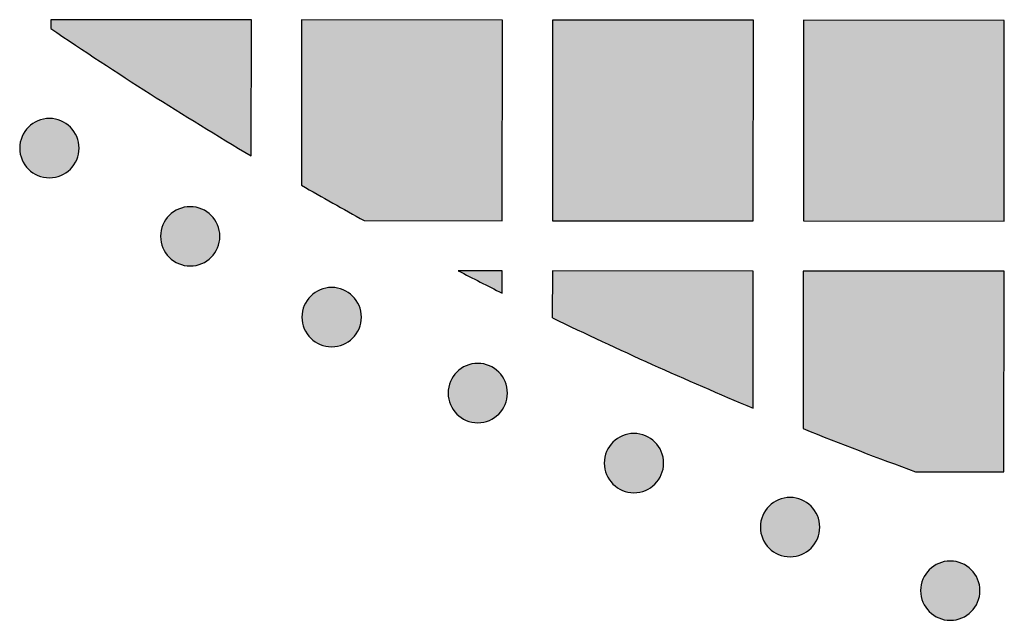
# Model space of a CAD drawing. Header units: millimetres. Extents: x -3873 to -97, y 912 to 4165.
# Tile 591 of 656: x -478 to -419, y 3686 to 3722. Entities that reach past the tile are written whole.
import ezdxf

# ---------------------------------------------------------------- set-up
doc = ezdxf.new("R2010")
doc.units = ezdxf.units.MM
doc.layers.add('pattern', color=7, linetype='Continuous', true_color=0x000000)

msp = doc.modelspace()

# ---------------------------------------------------------------- hatches: boundary and pattern name
at = {"layer": 'pattern'}
for points in [[(-464.417, 3713.66), (-464.41, 3721.802), (-476.409, 3721.812), (-476.41, 3721.287), (-470.47, 3717.384)], [(-457.672, 3709.796), (-449.42, 3709.789), (-449.41, 3721.789), (-461.41, 3721.799), (-461.418, 3711.906)], [(-434.42, 3709.776), (-434.41, 3721.776), (-446.41, 3721.786), (-446.42, 3709.786)], [(-431.42, 3709.773), (-419.42, 3709.763), (-419.41, 3721.762), (-431.41, 3721.773)], [(-475.234, 3712.872), (-475.262, 3712.844), (-475.291, 3712.817), (-475.321, 3712.79), (-475.352, 3712.764), (-475.383, 3712.738), (-475.416, 3712.713), (-475.449, 3712.688), (-475.483, 3712.664), (-475.518, 3712.641), (-475.554, 3712.618), (-475.59, 3712.596), (-475.628, 3712.575), (-475.666, 3712.555), (-475.705, 3712.535), (-475.744, 3712.516), (-475.784, 3712.498), (-475.825, 3712.481), (-475.866, 3712.465), (-475.908, 3712.45), (-475.951, 3712.436), (-475.994, 3712.423), (-476.037, 3712.411), (-476.081, 3712.4), (-476.125, 3712.39), (-476.17, 3712.382), (-476.215, 3712.374), (-476.26, 3712.368), (-476.306, 3712.362), (-476.351, 3712.358), (-476.397, 3712.355), (-476.443, 3712.353), (-476.489, 3712.353), (-476.535, 3712.354), (-476.581, 3712.355), (-476.627, 3712.358), (-476.672, 3712.363), (-476.718, 3712.368), (-476.763, 3712.374), (-476.808, 3712.382), (-476.852, 3712.391), (-476.897, 3712.401), (-476.941, 3712.412), (-476.984, 3712.424), (-477.027, 3712.437), (-477.07, 3712.451), (-477.111, 3712.466), (-477.153, 3712.482), (-477.193, 3712.499), (-477.234, 3712.517), (-477.273, 3712.536), (-477.312, 3712.556), (-477.35, 3712.577), (-477.387, 3712.598), (-477.423, 3712.62), (-477.459, 3712.643), (-477.494, 3712.666), (-477.528, 3712.69), (-477.561, 3712.715), (-477.594, 3712.74), (-477.625, 3712.766), (-477.656, 3712.792), (-477.686, 3712.819), (-477.715, 3712.846), (-477.743, 3712.874), (-477.771, 3712.902), (-477.798, 3712.931), (-477.824, 3712.961), (-477.851, 3712.992), (-477.876, 3713.023), (-477.902, 3713.056), (-477.926, 3713.089), (-477.95, 3713.123), (-477.974, 3713.158), (-477.996, 3713.194), (-478.018, 3713.23), (-478.04, 3713.268), (-478.06, 3713.306), (-478.08, 3713.344), (-478.098, 3713.384), (-478.116, 3713.424), (-478.133, 3713.465), (-478.149, 3713.506), (-478.164, 3713.548), (-478.179, 3713.59), (-478.192, 3713.633), (-478.204, 3713.677), (-478.215, 3713.721), (-478.224, 3713.765), (-478.233, 3713.81), (-478.241, 3713.855), (-478.247, 3713.9), (-478.252, 3713.946), (-478.256, 3713.991), (-478.259, 3714.037), (-478.261, 3714.083), (-478.262, 3714.129), (-478.261, 3714.175), (-478.259, 3714.221), (-478.256, 3714.266), (-478.252, 3714.312), (-478.247, 3714.357), (-478.24, 3714.403), (-478.232, 3714.448), (-478.224, 3714.492), (-478.214, 3714.537), (-478.203, 3714.58), (-478.191, 3714.624), (-478.178, 3714.667), (-478.163, 3714.709), (-478.148, 3714.751), (-478.132, 3714.793), (-478.115, 3714.833), (-478.097, 3714.873), (-478.078, 3714.913), (-478.059, 3714.952), (-478.038, 3714.99), (-478.017, 3715.027), (-477.995, 3715.063), (-477.972, 3715.099), (-477.948, 3715.134), (-477.924, 3715.168), (-477.9, 3715.201), (-477.874, 3715.234), (-477.849, 3715.265), (-477.822, 3715.296), (-477.796, 3715.326), (-477.768, 3715.355), (-477.741, 3715.383), (-477.713, 3715.41), (-477.684, 3715.438), (-477.654, 3715.464), (-477.623, 3715.49), (-477.591, 3715.516), (-477.559, 3715.541), (-477.526, 3715.566), (-477.491, 3715.59), (-477.457, 3715.613), (-477.421, 3715.636), (-477.384, 3715.658), (-477.347, 3715.679), (-477.309, 3715.7), (-477.27, 3715.719), (-477.231, 3715.738), (-477.191, 3715.756), (-477.15, 3715.773), (-477.109, 3715.789), (-477.067, 3715.804), (-477.024, 3715.818), (-476.981, 3715.831), (-476.938, 3715.843), (-476.894, 3715.854), (-476.849, 3715.864), (-476.805, 3715.873), (-476.76, 3715.88), (-476.715, 3715.887), (-476.669, 3715.892), (-476.623, 3715.896), (-476.578, 3715.899), (-476.532, 3715.901), (-476.486, 3715.902), (-476.44, 3715.901), (-476.394, 3715.899), (-476.348, 3715.896), (-476.303, 3715.892), (-476.257, 3715.887), (-476.212, 3715.88), (-476.167, 3715.872), (-476.122, 3715.864), (-476.078, 3715.854), (-476.034, 3715.843), (-475.991, 3715.831), (-475.948, 3715.817), (-475.905, 3715.803), (-475.863, 3715.788), (-475.822, 3715.772), (-475.781, 3715.755), (-475.741, 3715.737), (-475.702, 3715.718), (-475.663, 3715.698), (-475.625, 3715.678), (-475.588, 3715.657), (-475.551, 3715.635), (-475.516, 3715.612), (-475.481, 3715.588), (-475.447, 3715.564), (-475.413, 3715.54), (-475.381, 3715.514), (-475.349, 3715.489), (-475.319, 3715.462), (-475.289, 3715.435), (-475.26, 3715.408), (-475.232, 3715.381), (-475.204, 3715.353), (-475.177, 3715.324), (-475.15, 3715.294), (-475.124, 3715.263), (-475.098, 3715.231), (-475.073, 3715.199), (-475.049, 3715.165), (-475.025, 3715.131), (-475.001, 3715.096), (-474.978, 3715.061), (-474.956, 3715.024), (-474.935, 3714.987), (-474.915, 3714.949), (-474.895, 3714.91), (-474.876, 3714.871), (-474.858, 3714.831), (-474.841, 3714.79), (-474.825, 3714.748), (-474.81, 3714.706), (-474.796, 3714.664), (-474.783, 3714.621), (-474.771, 3714.577), (-474.76, 3714.534), (-474.75, 3714.489), (-474.742, 3714.445), (-474.734, 3714.4), (-474.728, 3714.354), (-474.722, 3714.309), (-474.718, 3714.263), (-474.715, 3714.217), (-474.714, 3714.172), (-474.713, 3714.126), (-474.714, 3714.08), (-474.716, 3714.034), (-474.719, 3713.988), (-474.723, 3713.942), (-474.728, 3713.897), (-474.735, 3713.852), (-474.742, 3713.807), (-474.751, 3713.762), (-474.761, 3713.718), (-474.772, 3713.674), (-474.784, 3713.631), (-474.797, 3713.588), (-474.811, 3713.545), (-474.826, 3713.503), (-474.843, 3713.462), (-474.86, 3713.421), (-474.878, 3713.381), (-474.896, 3713.342), (-474.916, 3713.303), (-474.937, 3713.265), (-474.958, 3713.228), (-474.98, 3713.191), (-475.003, 3713.155), (-475.026, 3713.121), (-475.05, 3713.086), (-475.075, 3713.053), (-475.1, 3713.021), (-475.126, 3712.989), (-475.152, 3712.959), (-475.179, 3712.929), (-475.206, 3712.9)], [(-466.816, 3707.597), (-466.845, 3707.57), (-466.874, 3707.543), (-466.904, 3707.516), (-466.934, 3707.49), (-466.966, 3707.464), (-466.998, 3707.439), (-467.032, 3707.414), (-467.066, 3707.39), (-467.101, 3707.367), (-467.137, 3707.344), (-467.173, 3707.322), (-467.21, 3707.301), (-467.248, 3707.28), (-467.287, 3707.261), (-467.327, 3707.242), (-467.367, 3707.224), (-467.407, 3707.207), (-467.449, 3707.191), (-467.491, 3707.176), (-467.533, 3707.162), (-467.576, 3707.149), (-467.62, 3707.137), (-467.664, 3707.126), (-467.708, 3707.116), (-467.753, 3707.107), (-467.798, 3707.1), (-467.843, 3707.093), (-467.888, 3707.088), (-467.934, 3707.084), (-467.98, 3707.081), (-468.026, 3707.079), (-468.071, 3707.079), (-468.117, 3707.079), (-468.163, 3707.081), (-468.209, 3707.084), (-468.255, 3707.088), (-468.3, 3707.094), (-468.345, 3707.1), (-468.39, 3707.108), (-468.435, 3707.117), (-468.479, 3707.127), (-468.523, 3707.138), (-468.567, 3707.15), (-468.61, 3707.163), (-468.652, 3707.177), (-468.694, 3707.192), (-468.735, 3707.208), (-468.776, 3707.225), (-468.816, 3707.243), (-468.856, 3707.262), (-468.894, 3707.282), (-468.932, 3707.302), (-468.97, 3707.324), (-469.006, 3707.346), (-469.042, 3707.369), (-469.077, 3707.392), (-469.111, 3707.416), (-469.144, 3707.441), (-469.176, 3707.466), (-469.208, 3707.492), (-469.239, 3707.518), (-469.269, 3707.545), (-469.298, 3707.572), (-469.326, 3707.6), (-469.353, 3707.628), (-469.38, 3707.657), (-469.407, 3707.687), (-469.433, 3707.717), (-469.459, 3707.749), (-469.484, 3707.782), (-469.509, 3707.815), (-469.533, 3707.849), (-469.556, 3707.884), (-469.579, 3707.92), (-469.601, 3707.956), (-469.622, 3707.993), (-469.643, 3708.032), (-469.662, 3708.07), (-469.681, 3708.11), (-469.699, 3708.15), (-469.716, 3708.191), (-469.732, 3708.232), (-469.747, 3708.274), (-469.761, 3708.316), (-469.774, 3708.359), (-469.786, 3708.403), (-469.797, 3708.447), (-469.807, 3708.491), (-469.816, 3708.536), (-469.823, 3708.581), (-469.83, 3708.626), (-469.835, 3708.671), (-469.839, 3708.717), (-469.842, 3708.763), (-469.844, 3708.809), (-469.844, 3708.855), (-469.844, 3708.901), (-469.842, 3708.946), (-469.839, 3708.992), (-469.835, 3709.038), (-469.829, 3709.083), (-469.823, 3709.129), (-469.815, 3709.174), (-469.806, 3709.218), (-469.796, 3709.262), (-469.785, 3709.306), (-469.773, 3709.35), (-469.76, 3709.393), (-469.746, 3709.435), (-469.731, 3709.477), (-469.715, 3709.519), (-469.698, 3709.559), (-469.68, 3709.599), (-469.661, 3709.639), (-469.641, 3709.677), (-469.621, 3709.715), (-469.599, 3709.753), (-469.577, 3709.789), (-469.554, 3709.825), (-469.531, 3709.86), (-469.507, 3709.894), (-469.482, 3709.927), (-469.457, 3709.96), (-469.431, 3709.991), (-469.405, 3710.022), (-469.378, 3710.052), (-469.351, 3710.081), (-469.323, 3710.109), (-469.295, 3710.136), (-469.266, 3710.163), (-469.236, 3710.19), (-469.206, 3710.216), (-469.174, 3710.242), (-469.141, 3710.267), (-469.108, 3710.292), (-469.074, 3710.316), (-469.039, 3710.339), (-469.003, 3710.362), (-468.967, 3710.384), (-468.93, 3710.405), (-468.892, 3710.426), (-468.853, 3710.445), (-468.813, 3710.464), (-468.773, 3710.482), (-468.732, 3710.499), (-468.691, 3710.515), (-468.649, 3710.53), (-468.607, 3710.544), (-468.564, 3710.557), (-468.52, 3710.569), (-468.476, 3710.58), (-468.432, 3710.59), (-468.387, 3710.599), (-468.342, 3710.606), (-468.297, 3710.613), (-468.252, 3710.618), (-468.206, 3710.622), (-468.16, 3710.625), (-468.114, 3710.627), (-468.068, 3710.627), (-468.022, 3710.627), (-467.977, 3710.625), (-467.931, 3710.622), (-467.885, 3710.618), (-467.84, 3710.612), (-467.794, 3710.606), (-467.749, 3710.598), (-467.705, 3710.589), (-467.661, 3710.58), (-467.617, 3710.569), (-467.573, 3710.556), (-467.53, 3710.543), (-467.488, 3710.529), (-467.446, 3710.514), (-467.405, 3710.498), (-467.364, 3710.481), (-467.324, 3710.463), (-467.284, 3710.444), (-467.246, 3710.424), (-467.208, 3710.404), (-467.17, 3710.382), (-467.134, 3710.36), (-467.098, 3710.338), (-467.063, 3710.314), (-467.029, 3710.29), (-466.996, 3710.265), (-466.964, 3710.24), (-466.932, 3710.214), (-466.901, 3710.188), (-466.871, 3710.161), (-466.842, 3710.134), (-466.814, 3710.107), (-466.787, 3710.078), (-466.76, 3710.049), (-466.733, 3710.019), (-466.707, 3709.989), (-466.681, 3709.957), (-466.656, 3709.925), (-466.631, 3709.891), (-466.607, 3709.857), (-466.584, 3709.822), (-466.561, 3709.787), (-466.539, 3709.75), (-466.518, 3709.713), (-466.497, 3709.675), (-466.478, 3709.636), (-466.459, 3709.597), (-466.441, 3709.556), (-466.424, 3709.516), (-466.408, 3709.474), (-466.393, 3709.432), (-466.379, 3709.39), (-466.366, 3709.347), (-466.354, 3709.303), (-466.343, 3709.259), (-466.333, 3709.215), (-466.324, 3709.17), (-466.317, 3709.126), (-466.31, 3709.08), (-466.305, 3709.035), (-466.301, 3708.989), (-466.298, 3708.943), (-466.296, 3708.897), (-466.296, 3708.852), (-466.296, 3708.806), (-466.298, 3708.76), (-466.301, 3708.714), (-466.305, 3708.668), (-466.311, 3708.623), (-466.317, 3708.578), (-466.325, 3708.533), (-466.334, 3708.488), (-466.344, 3708.444), (-466.355, 3708.4), (-466.367, 3708.356), (-466.38, 3708.313), (-466.394, 3708.271), (-466.409, 3708.229), (-466.425, 3708.188), (-466.442, 3708.147), (-466.46, 3708.107), (-466.479, 3708.067), (-466.499, 3708.029), (-466.519, 3707.991), (-466.541, 3707.954), (-466.563, 3707.917), (-466.585, 3707.881), (-466.609, 3707.846), (-466.633, 3707.812), (-466.658, 3707.779), (-466.683, 3707.747), (-466.709, 3707.715), (-466.735, 3707.684), (-466.762, 3707.655), (-466.789, 3707.626)], [(-449.424, 3705.456), (-449.423, 3706.789), (-452.045, 3706.791)], [(-434.43, 3698.577), (-434.423, 3706.776), (-446.423, 3706.786), (-446.425, 3703.979), (-440.465, 3701.195)], [(-424.709, 3694.767), (-419.433, 3694.763), (-419.423, 3706.763), (-431.423, 3706.773), (-431.431, 3697.349)], [(-458.362, 3702.763), (-458.39, 3702.735), (-458.419, 3702.708), (-458.449, 3702.682), (-458.479, 3702.655), (-458.511, 3702.63), (-458.544, 3702.604), (-458.577, 3702.58), (-458.611, 3702.556), (-458.646, 3702.532), (-458.682, 3702.51), (-458.718, 3702.488), (-458.755, 3702.466), (-458.794, 3702.446), (-458.832, 3702.426), (-458.872, 3702.408), (-458.912, 3702.39), (-458.953, 3702.373), (-458.994, 3702.357), (-459.036, 3702.342), (-459.078, 3702.327), (-459.121, 3702.314), (-459.165, 3702.302), (-459.209, 3702.291), (-459.253, 3702.282), (-459.298, 3702.273), (-459.343, 3702.265), (-459.388, 3702.259), (-459.433, 3702.254), (-459.479, 3702.25), (-459.525, 3702.247), (-459.571, 3702.245), (-459.617, 3702.244), (-459.663, 3702.245), (-459.708, 3702.247), (-459.754, 3702.25), (-459.8, 3702.254), (-459.845, 3702.259), (-459.891, 3702.266), (-459.936, 3702.273), (-459.98, 3702.282), (-460.024, 3702.292), (-460.068, 3702.303), (-460.112, 3702.315), (-460.155, 3702.328), (-460.197, 3702.343), (-460.239, 3702.358), (-460.281, 3702.374), (-460.321, 3702.391), (-460.361, 3702.409), (-460.401, 3702.428), (-460.439, 3702.447), (-460.477, 3702.468), (-460.515, 3702.489), (-460.551, 3702.511), (-460.587, 3702.534), (-460.622, 3702.558), (-460.656, 3702.582), (-460.689, 3702.606), (-460.722, 3702.632), (-460.753, 3702.657), (-460.784, 3702.684), (-460.814, 3702.71), (-460.843, 3702.738), (-460.871, 3702.765), (-460.898, 3702.793), (-460.925, 3702.822), (-460.952, 3702.852), (-460.978, 3702.883), (-461.004, 3702.915), (-461.029, 3702.947), (-461.054, 3702.98), (-461.078, 3703.014), (-461.101, 3703.049), (-461.124, 3703.085), (-461.146, 3703.122), (-461.167, 3703.159), (-461.188, 3703.197), (-461.207, 3703.236), (-461.226, 3703.275), (-461.244, 3703.315), (-461.261, 3703.356), (-461.277, 3703.397), (-461.292, 3703.439), (-461.306, 3703.482), (-461.319, 3703.525), (-461.331, 3703.568), (-461.342, 3703.612), (-461.352, 3703.657), (-461.361, 3703.701), (-461.368, 3703.746), (-461.375, 3703.791), (-461.38, 3703.837), (-461.384, 3703.883), (-461.387, 3703.928), (-461.389, 3703.974), (-461.389, 3704.02), (-461.389, 3704.066), (-461.387, 3704.112), (-461.384, 3704.158), (-461.38, 3704.203), (-461.374, 3704.249), (-461.368, 3704.294), (-461.36, 3704.339), (-461.351, 3704.384), (-461.342, 3704.428), (-461.331, 3704.472), (-461.318, 3704.515), (-461.305, 3704.558), (-461.291, 3704.601), (-461.276, 3704.643), (-461.26, 3704.684), (-461.243, 3704.725), (-461.225, 3704.765), (-461.206, 3704.804), (-461.186, 3704.843), (-461.166, 3704.881), (-461.144, 3704.918), (-461.122, 3704.955), (-461.1, 3704.99), (-461.076, 3705.025), (-461.052, 3705.059), (-461.027, 3705.093), (-461.002, 3705.125), (-460.976, 3705.157), (-460.95, 3705.187), (-460.923, 3705.217), (-460.896, 3705.246), (-460.869, 3705.274), (-460.84, 3705.302), (-460.811, 3705.329), (-460.781, 3705.356), (-460.751, 3705.382), (-460.719, 3705.408), (-460.687, 3705.433), (-460.653, 3705.457), (-460.619, 3705.481), (-460.584, 3705.505), (-460.549, 3705.528), (-460.512, 3705.55), (-460.475, 3705.571), (-460.437, 3705.591), (-460.398, 3705.611), (-460.359, 3705.63), (-460.318, 3705.648), (-460.278, 3705.665), (-460.236, 3705.681), (-460.194, 3705.696), (-460.152, 3705.71), (-460.109, 3705.723), (-460.065, 3705.735), (-460.021, 3705.746), (-459.977, 3705.756), (-459.932, 3705.764), (-459.888, 3705.772), (-459.842, 3705.778), (-459.797, 3705.784), (-459.751, 3705.788), (-459.705, 3705.791), (-459.659, 3705.792), (-459.614, 3705.793), (-459.568, 3705.792), (-459.522, 3705.79), (-459.476, 3705.787), (-459.43, 3705.783), (-459.385, 3705.778), (-459.34, 3705.771), (-459.295, 3705.764), (-459.25, 3705.755), (-459.206, 3705.745), (-459.162, 3705.734), (-459.118, 3705.722), (-459.075, 3705.709), (-459.033, 3705.695), (-458.991, 3705.68), (-458.95, 3705.663), (-458.909, 3705.646), (-458.869, 3705.628), (-458.829, 3705.609), (-458.791, 3705.59), (-458.753, 3705.569), (-458.716, 3705.548), (-458.679, 3705.526), (-458.643, 3705.503), (-458.608, 3705.48), (-458.574, 3705.456), (-458.541, 3705.431), (-458.509, 3705.406), (-458.477, 3705.38), (-458.446, 3705.354), (-458.417, 3705.327), (-458.388, 3705.3), (-458.359, 3705.272), (-458.332, 3705.244), (-458.305, 3705.215), (-458.278, 3705.185), (-458.252, 3705.154), (-458.226, 3705.123), (-458.201, 3705.09), (-458.176, 3705.057), (-458.152, 3705.023), (-458.129, 3704.988), (-458.106, 3704.952), (-458.084, 3704.915), (-458.063, 3704.878), (-458.042, 3704.84), (-458.023, 3704.801), (-458.004, 3704.762), (-457.986, 3704.722), (-457.969, 3704.681), (-457.953, 3704.64), (-457.938, 3704.598), (-457.924, 3704.555), (-457.911, 3704.512), (-457.899, 3704.469), (-457.888, 3704.425), (-457.878, 3704.381), (-457.869, 3704.336), (-457.862, 3704.291), (-457.855, 3704.246), (-457.85, 3704.2), (-457.846, 3704.155), (-457.843, 3704.109), (-457.841, 3704.063), (-457.841, 3704.017), (-457.841, 3703.971), (-457.843, 3703.925), (-457.846, 3703.879), (-457.85, 3703.834), (-457.856, 3703.788), (-457.862, 3703.743), (-457.87, 3703.698), (-457.879, 3703.654), (-457.889, 3703.609), (-457.9, 3703.565), (-457.912, 3703.522), (-457.925, 3703.479), (-457.939, 3703.436), (-457.954, 3703.395), (-457.97, 3703.353), (-457.987, 3703.312), (-458.005, 3703.272), (-458.024, 3703.233), (-458.044, 3703.194), (-458.064, 3703.156), (-458.086, 3703.119), (-458.108, 3703.083), (-458.131, 3703.047), (-458.154, 3703.012), (-458.178, 3702.978), (-458.203, 3702.945), (-458.228, 3702.912), (-458.254, 3702.881), (-458.28, 3702.85), (-458.307, 3702.82), (-458.334, 3702.791)], [(-449.628, 3698.224), (-449.656, 3698.196), (-449.685, 3698.169), (-449.715, 3698.142), (-449.746, 3698.116), (-449.777, 3698.09), (-449.81, 3698.065), (-449.843, 3698.04), (-449.877, 3698.016), (-449.912, 3697.993), (-449.948, 3697.97), (-449.984, 3697.948), (-450.022, 3697.927), (-450.06, 3697.907), (-450.098, 3697.887), (-450.138, 3697.868), (-450.178, 3697.85), (-450.219, 3697.833), (-450.26, 3697.817), (-450.302, 3697.802), (-450.344, 3697.788), (-450.387, 3697.775), (-450.431, 3697.763), (-450.475, 3697.752), (-450.519, 3697.742), (-450.564, 3697.734), (-450.609, 3697.726), (-450.654, 3697.72), (-450.699, 3697.714), (-450.745, 3697.71), (-450.791, 3697.707), (-450.837, 3697.705), (-450.883, 3697.705), (-450.929, 3697.706), (-450.974, 3697.707), (-451.02, 3697.71), (-451.066, 3697.715), (-451.111, 3697.72), (-451.157, 3697.726), (-451.202, 3697.734), (-451.246, 3697.743), (-451.29, 3697.753), (-451.334, 3697.764), (-451.378, 3697.776), (-451.421, 3697.789), (-451.463, 3697.803), (-451.505, 3697.818), (-451.547, 3697.834), (-451.587, 3697.851), (-451.627, 3697.869), (-451.667, 3697.888), (-451.705, 3697.908), (-451.743, 3697.929), (-451.781, 3697.95), (-451.817, 3697.972), (-451.853, 3697.995), (-451.888, 3698.018), (-451.922, 3698.042), (-451.955, 3698.067), (-451.988, 3698.092), (-452.019, 3698.118), (-452.05, 3698.144), (-452.08, 3698.171), (-452.109, 3698.198), (-452.137, 3698.226), (-452.164, 3698.254), (-452.191, 3698.283), (-452.218, 3698.313), (-452.244, 3698.344), (-452.27, 3698.375), (-452.295, 3698.408), (-452.32, 3698.441), (-452.344, 3698.475), (-452.367, 3698.51), (-452.39, 3698.546), (-452.412, 3698.582), (-452.433, 3698.62), (-452.454, 3698.658), (-452.473, 3698.696), (-452.492, 3698.736), (-452.51, 3698.776), (-452.527, 3698.817), (-452.543, 3698.858), (-452.558, 3698.9), (-452.572, 3698.942), (-452.585, 3698.985), (-452.597, 3699.029), (-452.608, 3699.073), (-452.618, 3699.117), (-452.627, 3699.162), (-452.634, 3699.207), (-452.641, 3699.252), (-452.646, 3699.298), (-452.65, 3699.343), (-452.653, 3699.389), (-452.655, 3699.435), (-452.655, 3699.481), (-452.655, 3699.527), (-452.653, 3699.573), (-452.65, 3699.618), (-452.646, 3699.664), (-452.64, 3699.709), (-452.634, 3699.755), (-452.626, 3699.8), (-452.617, 3699.844), (-452.608, 3699.889), (-452.597, 3699.932), (-452.584, 3699.976), (-452.571, 3700.019), (-452.557, 3700.061), (-452.542, 3700.103), (-452.526, 3700.145), (-452.509, 3700.185), (-452.491, 3700.225), (-452.472, 3700.265), (-452.452, 3700.304), (-452.432, 3700.342), (-452.41, 3700.379), (-452.388, 3700.415), (-452.366, 3700.451), (-452.342, 3700.486), (-452.318, 3700.52), (-452.293, 3700.553), (-452.268, 3700.586), (-452.242, 3700.617), (-452.216, 3700.648), (-452.189, 3700.678), (-452.162, 3700.707), (-452.135, 3700.735), (-452.106, 3700.762), (-452.077, 3700.79), (-452.048, 3700.816), (-452.017, 3700.842), (-451.985, 3700.868), (-451.953, 3700.893), (-451.919, 3700.918), (-451.885, 3700.942), (-451.85, 3700.965), (-451.815, 3700.988), (-451.778, 3701.01), (-451.741, 3701.031), (-451.703, 3701.052), (-451.664, 3701.071), (-451.625, 3701.09), (-451.584, 3701.108), (-451.544, 3701.125), (-451.502, 3701.141), (-451.46, 3701.156), (-451.418, 3701.17), (-451.375, 3701.183), (-451.331, 3701.195), (-451.287, 3701.206), (-451.243, 3701.216), (-451.199, 3701.225), (-451.154, 3701.232), (-451.108, 3701.239), (-451.063, 3701.244), (-451.017, 3701.248), (-450.971, 3701.251), (-450.926, 3701.253), (-450.88, 3701.254), (-450.834, 3701.253), (-450.788, 3701.251), (-450.742, 3701.248), (-450.696, 3701.244), (-450.651, 3701.239), (-450.606, 3701.232), (-450.561, 3701.224), (-450.516, 3701.216), (-450.472, 3701.206), (-450.428, 3701.195), (-450.384, 3701.183), (-450.341, 3701.169), (-450.299, 3701.155), (-450.257, 3701.14), (-450.216, 3701.124), (-450.175, 3701.107), (-450.135, 3701.089), (-450.096, 3701.07), (-450.057, 3701.05), (-450.019, 3701.03), (-449.982, 3701.009), (-449.945, 3700.987), (-449.909, 3700.964), (-449.874, 3700.94), (-449.84, 3700.916), (-449.807, 3700.892), (-449.775, 3700.866), (-449.743, 3700.841), (-449.712, 3700.814), (-449.683, 3700.787), (-449.654, 3700.76), (-449.625, 3700.733), (-449.598, 3700.705), (-449.571, 3700.676), (-449.544, 3700.646), (-449.518, 3700.615), (-449.492, 3700.583), (-449.467, 3700.551), (-449.442, 3700.517), (-449.418, 3700.483), (-449.395, 3700.448), (-449.372, 3700.413), (-449.35, 3700.376), (-449.329, 3700.339), (-449.309, 3700.301), (-449.289, 3700.262), (-449.27, 3700.223), (-449.252, 3700.183), (-449.235, 3700.142), (-449.219, 3700.1), (-449.204, 3700.058), (-449.19, 3700.016), (-449.177, 3699.973), (-449.165, 3699.929), (-449.154, 3699.886), (-449.144, 3699.841), (-449.135, 3699.797), (-449.128, 3699.752), (-449.121, 3699.706), (-449.116, 3699.661), (-449.112, 3699.615), (-449.109, 3699.569), (-449.107, 3699.524), (-449.107, 3699.478), (-449.107, 3699.432), (-449.109, 3699.386), (-449.112, 3699.34), (-449.116, 3699.294), (-449.122, 3699.249), (-449.128, 3699.204), (-449.136, 3699.159), (-449.145, 3699.114), (-449.155, 3699.07), (-449.166, 3699.026), (-449.178, 3698.983), (-449.191, 3698.94), (-449.205, 3698.897), (-449.22, 3698.855), (-449.236, 3698.814), (-449.253, 3698.773), (-449.271, 3698.733), (-449.29, 3698.694), (-449.31, 3698.655), (-449.33, 3698.617), (-449.352, 3698.58), (-449.374, 3698.543), (-449.397, 3698.507), (-449.42, 3698.473), (-449.444, 3698.438), (-449.469, 3698.405), (-449.494, 3698.373), (-449.52, 3698.341), (-449.546, 3698.311), (-449.573, 3698.281), (-449.6, 3698.252)], [(-440.292, 3694.032), (-440.32, 3694.004), (-440.349, 3693.977), (-440.379, 3693.951), (-440.41, 3693.924), (-440.442, 3693.899), (-440.474, 3693.873), (-440.507, 3693.849), (-440.541, 3693.825), (-440.576, 3693.801), (-440.612, 3693.779), (-440.649, 3693.757), (-440.686, 3693.736), (-440.724, 3693.715), (-440.763, 3693.695), (-440.802, 3693.677), (-440.842, 3693.659), (-440.883, 3693.642), (-440.924, 3693.626), (-440.966, 3693.611), (-441.009, 3693.596), (-441.052, 3693.583), (-441.095, 3693.571), (-441.139, 3693.561), (-441.184, 3693.551), (-441.228, 3693.542), (-441.273, 3693.534), (-441.318, 3693.528), (-441.364, 3693.523), (-441.41, 3693.519), (-441.455, 3693.516), (-441.501, 3693.514), (-441.547, 3693.513), (-441.593, 3693.514), (-441.639, 3693.516), (-441.685, 3693.519), (-441.73, 3693.523), (-441.776, 3693.528), (-441.821, 3693.535), (-441.866, 3693.543), (-441.911, 3693.551), (-441.955, 3693.561), (-441.999, 3693.572), (-442.042, 3693.584), (-442.085, 3693.597), (-442.128, 3693.612), (-442.17, 3693.627), (-442.211, 3693.643), (-442.252, 3693.66), (-442.292, 3693.678), (-442.331, 3693.697), (-442.37, 3693.716), (-442.408, 3693.737), (-442.445, 3693.758), (-442.482, 3693.78), (-442.517, 3693.803), (-442.552, 3693.827), (-442.586, 3693.851), (-442.62, 3693.875), (-442.652, 3693.901), (-442.684, 3693.926), (-442.714, 3693.953), (-442.744, 3693.979), (-442.773, 3694.007), (-442.801, 3694.034), (-442.829, 3694.062), (-442.856, 3694.091), (-442.883, 3694.121), (-442.909, 3694.152), (-442.935, 3694.184), (-442.96, 3694.216), (-442.984, 3694.249), (-443.008, 3694.284), (-443.032, 3694.318), (-443.054, 3694.354), (-443.076, 3694.391), (-443.098, 3694.428), (-443.118, 3694.466), (-443.138, 3694.505), (-443.157, 3694.544), (-443.175, 3694.584), (-443.192, 3694.625), (-443.208, 3694.666), (-443.223, 3694.708), (-443.237, 3694.751), (-443.25, 3694.794), (-443.262, 3694.837), (-443.273, 3694.881), (-443.283, 3694.926), (-443.291, 3694.97), (-443.299, 3695.015), (-443.305, 3695.06), (-443.311, 3695.106), (-443.315, 3695.152), (-443.318, 3695.197), (-443.319, 3695.243), (-443.32, 3695.289), (-443.319, 3695.335), (-443.317, 3695.381), (-443.314, 3695.427), (-443.31, 3695.472), (-443.305, 3695.518), (-443.298, 3695.563), (-443.291, 3695.608), (-443.282, 3695.653), (-443.272, 3695.697), (-443.261, 3695.741), (-443.249, 3695.784), (-443.236, 3695.827), (-443.222, 3695.87), (-443.206, 3695.912), (-443.19, 3695.953), (-443.173, 3695.994), (-443.155, 3696.034), (-443.136, 3696.073), (-443.117, 3696.112), (-443.096, 3696.15), (-443.075, 3696.187), (-443.053, 3696.224), (-443.03, 3696.259), (-443.007, 3696.294), (-442.983, 3696.328), (-442.958, 3696.362), (-442.933, 3696.394), (-442.907, 3696.426), (-442.881, 3696.456), (-442.854, 3696.486), (-442.827, 3696.515), (-442.799, 3696.543), (-442.771, 3696.571), (-442.742, 3696.598), (-442.712, 3696.625), (-442.681, 3696.651), (-442.65, 3696.677), (-442.617, 3696.702), (-442.584, 3696.726), (-442.55, 3696.751), (-442.515, 3696.774), (-442.479, 3696.797), (-442.442, 3696.819), (-442.405, 3696.84), (-442.367, 3696.86), (-442.328, 3696.88), (-442.289, 3696.899), (-442.249, 3696.917), (-442.208, 3696.934), (-442.167, 3696.95), (-442.125, 3696.965), (-442.082, 3696.979), (-442.039, 3696.992), (-441.996, 3697.004), (-441.952, 3697.015), (-441.908, 3697.025), (-441.863, 3697.033), (-441.818, 3697.041), (-441.773, 3697.047), (-441.727, 3697.053), (-441.682, 3697.057), (-441.636, 3697.06), (-441.59, 3697.061), (-441.544, 3697.062), (-441.498, 3697.061), (-441.452, 3697.06), (-441.406, 3697.056), (-441.361, 3697.052), (-441.315, 3697.047), (-441.27, 3697.04), (-441.225, 3697.033), (-441.18, 3697.024), (-441.136, 3697.014), (-441.092, 3697.003), (-441.049, 3696.991), (-441.006, 3696.978), (-440.963, 3696.964), (-440.921, 3696.949), (-440.88, 3696.932), (-440.839, 3696.915), (-440.799, 3696.897), (-440.76, 3696.879), (-440.721, 3696.859), (-440.683, 3696.838), (-440.646, 3696.817), (-440.61, 3696.795), (-440.574, 3696.772), (-440.539, 3696.749), (-440.505, 3696.725), (-440.472, 3696.7), (-440.439, 3696.675), (-440.408, 3696.649), (-440.377, 3696.623), (-440.347, 3696.596), (-440.318, 3696.569), (-440.29, 3696.541), (-440.262, 3696.513), (-440.235, 3696.484), (-440.209, 3696.454), (-440.182, 3696.423), (-440.157, 3696.392), (-440.131, 3696.359), (-440.107, 3696.326), (-440.083, 3696.292), (-440.059, 3696.257), (-440.037, 3696.221), (-440.015, 3696.185), (-439.993, 3696.147), (-439.973, 3696.109), (-439.953, 3696.071), (-439.935, 3696.031), (-439.917, 3695.991), (-439.9, 3695.95), (-439.884, 3695.909), (-439.868, 3695.867), (-439.854, 3695.824), (-439.841, 3695.781), (-439.829, 3695.738), (-439.818, 3695.694), (-439.809, 3695.65), (-439.8, 3695.605), (-439.792, 3695.56), (-439.786, 3695.515), (-439.781, 3695.469), (-439.776, 3695.424), (-439.774, 3695.378), (-439.772, 3695.332), (-439.771, 3695.286), (-439.772, 3695.24), (-439.774, 3695.194), (-439.777, 3695.149), (-439.781, 3695.103), (-439.786, 3695.057), (-439.793, 3695.012), (-439.8, 3694.967), (-439.809, 3694.923), (-439.819, 3694.878), (-439.83, 3694.834), (-439.842, 3694.791), (-439.855, 3694.748), (-439.869, 3694.706), (-439.885, 3694.664), (-439.901, 3694.622), (-439.918, 3694.582), (-439.936, 3694.541), (-439.955, 3694.502), (-439.974, 3694.463), (-439.995, 3694.425), (-440.016, 3694.388), (-440.038, 3694.352), (-440.061, 3694.316), (-440.084, 3694.281), (-440.109, 3694.247), (-440.133, 3694.214), (-440.158, 3694.181), (-440.184, 3694.15), (-440.211, 3694.119), (-440.237, 3694.089), (-440.264, 3694.06)], [(-430.962, 3690.203), (-430.99, 3690.175), (-431.019, 3690.148), (-431.049, 3690.121), (-431.08, 3690.095), (-431.112, 3690.069), (-431.144, 3690.044), (-431.177, 3690.02), (-431.212, 3689.996), (-431.247, 3689.972), (-431.282, 3689.949), (-431.319, 3689.927), (-431.356, 3689.906), (-431.394, 3689.886), (-431.433, 3689.866), (-431.472, 3689.847), (-431.512, 3689.829), (-431.553, 3689.812), (-431.595, 3689.796), (-431.636, 3689.781), (-431.679, 3689.767), (-431.722, 3689.754), (-431.765, 3689.742), (-431.809, 3689.731), (-431.854, 3689.721), (-431.898, 3689.713), (-431.943, 3689.705), (-431.989, 3689.699), (-432.034, 3689.693), (-432.08, 3689.689), (-432.125, 3689.686), (-432.171, 3689.685), (-432.217, 3689.684), (-432.263, 3689.685), (-432.309, 3689.687), (-432.355, 3689.69), (-432.4, 3689.694), (-432.446, 3689.699), (-432.491, 3689.706), (-432.536, 3689.713), (-432.581, 3689.722), (-432.625, 3689.732), (-432.669, 3689.743), (-432.712, 3689.755), (-432.755, 3689.768), (-432.798, 3689.782), (-432.84, 3689.797), (-432.881, 3689.814), (-432.922, 3689.831), (-432.962, 3689.849), (-433.001, 3689.867), (-433.04, 3689.887), (-433.078, 3689.908), (-433.115, 3689.929), (-433.152, 3689.951), (-433.187, 3689.974), (-433.222, 3689.997), (-433.256, 3690.021), (-433.29, 3690.046), (-433.322, 3690.071), (-433.354, 3690.097), (-433.384, 3690.123), (-433.414, 3690.15), (-433.443, 3690.177), (-433.471, 3690.205), (-433.499, 3690.233), (-433.526, 3690.262), (-433.553, 3690.292), (-433.579, 3690.323), (-433.605, 3690.354), (-433.63, 3690.387), (-433.655, 3690.42), (-433.679, 3690.454), (-433.702, 3690.489), (-433.725, 3690.525), (-433.747, 3690.561), (-433.768, 3690.599), (-433.788, 3690.637), (-433.808, 3690.676), (-433.827, 3690.715), (-433.845, 3690.755), (-433.862, 3690.796), (-433.878, 3690.837), (-433.893, 3690.879), (-433.907, 3690.922), (-433.92, 3690.965), (-433.932, 3691.008), (-433.943, 3691.052), (-433.953, 3691.096), (-433.961, 3691.141), (-433.969, 3691.186), (-433.975, 3691.231), (-433.981, 3691.277), (-433.985, 3691.322), (-433.988, 3691.368), (-433.989, 3691.414), (-433.99, 3691.46), (-433.989, 3691.506), (-433.988, 3691.552), (-433.985, 3691.598), (-433.98, 3691.643), (-433.975, 3691.689), (-433.968, 3691.734), (-433.961, 3691.779), (-433.952, 3691.823), (-433.942, 3691.868), (-433.931, 3691.912), (-433.919, 3691.955), (-433.906, 3691.998), (-433.892, 3692.041), (-433.877, 3692.082), (-433.86, 3692.124), (-433.843, 3692.164), (-433.825, 3692.205), (-433.807, 3692.244), (-433.787, 3692.283), (-433.766, 3692.321), (-433.745, 3692.358), (-433.723, 3692.394), (-433.7, 3692.43), (-433.677, 3692.465), (-433.653, 3692.499), (-433.628, 3692.532), (-433.603, 3692.565), (-433.577, 3692.596), (-433.551, 3692.627), (-433.524, 3692.657), (-433.497, 3692.686), (-433.469, 3692.714), (-433.441, 3692.742), (-433.412, 3692.769), (-433.382, 3692.795), (-433.351, 3692.822), (-433.32, 3692.847), (-433.287, 3692.873), (-433.254, 3692.897), (-433.22, 3692.921), (-433.185, 3692.945), (-433.149, 3692.967), (-433.113, 3692.989), (-433.075, 3693.011), (-433.037, 3693.031), (-432.999, 3693.051), (-432.959, 3693.069), (-432.919, 3693.087), (-432.878, 3693.104), (-432.837, 3693.12), (-432.795, 3693.135), (-432.752, 3693.15), (-432.709, 3693.163), (-432.666, 3693.175), (-432.622, 3693.186), (-432.578, 3693.195), (-432.533, 3693.204), (-432.488, 3693.212), (-432.443, 3693.218), (-432.397, 3693.223), (-432.352, 3693.227), (-432.306, 3693.23), (-432.26, 3693.232), (-432.214, 3693.233), (-432.168, 3693.232), (-432.122, 3693.23), (-432.077, 3693.227), (-432.031, 3693.223), (-431.985, 3693.218), (-431.94, 3693.211), (-431.895, 3693.203), (-431.851, 3693.195), (-431.806, 3693.185), (-431.762, 3693.174), (-431.719, 3693.162), (-431.676, 3693.149), (-431.634, 3693.134), (-431.592, 3693.119), (-431.55, 3693.103), (-431.51, 3693.086), (-431.469, 3693.068), (-431.43, 3693.049), (-431.391, 3693.03), (-431.353, 3693.009), (-431.316, 3692.988), (-431.28, 3692.966), (-431.244, 3692.943), (-431.209, 3692.919), (-431.175, 3692.895), (-431.142, 3692.871), (-431.109, 3692.845), (-431.078, 3692.82), (-431.047, 3692.793), (-431.017, 3692.767), (-430.988, 3692.739), (-430.96, 3692.712), (-430.932, 3692.684), (-430.905, 3692.655), (-430.879, 3692.625), (-430.852, 3692.594), (-430.827, 3692.562), (-430.801, 3692.53), (-430.777, 3692.497), (-430.753, 3692.462), (-430.729, 3692.428), (-430.707, 3692.392), (-430.685, 3692.355), (-430.664, 3692.318), (-430.643, 3692.28), (-430.623, 3692.241), (-430.605, 3692.202), (-430.587, 3692.162), (-430.57, 3692.121), (-430.554, 3692.08), (-430.539, 3692.038), (-430.525, 3691.995), (-430.511, 3691.952), (-430.499, 3691.909), (-430.489, 3691.865), (-430.479, 3691.82), (-430.47, 3691.776), (-430.462, 3691.731), (-430.456, 3691.686), (-430.451, 3691.64), (-430.447, 3691.594), (-430.444, 3691.549), (-430.442, 3691.503), (-430.441, 3691.457), (-430.442, 3691.411), (-430.444, 3691.365), (-430.447, 3691.319), (-430.451, 3691.274), (-430.456, 3691.228), (-430.463, 3691.183), (-430.471, 3691.138), (-430.479, 3691.093), (-430.489, 3691.049), (-430.5, 3691.005), (-430.512, 3690.962), (-430.525, 3690.919), (-430.54, 3690.876), (-430.555, 3690.834), (-430.571, 3690.793), (-430.588, 3690.752), (-430.606, 3690.712), (-430.625, 3690.673), (-430.645, 3690.634), (-430.665, 3690.596), (-430.686, 3690.559), (-430.708, 3690.522), (-430.731, 3690.487), (-430.755, 3690.452), (-430.779, 3690.418), (-430.803, 3690.384), (-430.829, 3690.352), (-430.854, 3690.32), (-430.881, 3690.29), (-430.907, 3690.26), (-430.935, 3690.231)], [(-421.385, 3686.403), (-421.413, 3686.375), (-421.442, 3686.348), (-421.472, 3686.321), (-421.503, 3686.295), (-421.534, 3686.269), (-421.567, 3686.244), (-421.6, 3686.219), (-421.634, 3686.195), (-421.669, 3686.172), (-421.705, 3686.149), (-421.741, 3686.127), (-421.779, 3686.106), (-421.817, 3686.086), (-421.855, 3686.066), (-421.895, 3686.047), (-421.935, 3686.029), (-421.976, 3686.012), (-422.017, 3685.996), (-422.059, 3685.981), (-422.101, 3685.967), (-422.144, 3685.954), (-422.188, 3685.942), (-422.232, 3685.931), (-422.276, 3685.921), (-422.321, 3685.913), (-422.366, 3685.905), (-422.411, 3685.899), (-422.456, 3685.893), (-422.502, 3685.889), (-422.548, 3685.886), (-422.594, 3685.885), (-422.64, 3685.884), (-422.686, 3685.885), (-422.732, 3685.886), (-422.777, 3685.889), (-422.823, 3685.894), (-422.868, 3685.899), (-422.914, 3685.906), (-422.959, 3685.913), (-423.003, 3685.922), (-423.048, 3685.932), (-423.091, 3685.943), (-423.135, 3685.955), (-423.178, 3685.968), (-423.22, 3685.982), (-423.262, 3685.997), (-423.304, 3686.014), (-423.344, 3686.031), (-423.384, 3686.049), (-423.424, 3686.067), (-423.463, 3686.087), (-423.5, 3686.108), (-423.538, 3686.129), (-423.574, 3686.151), (-423.61, 3686.174), (-423.645, 3686.197), (-423.679, 3686.221), (-423.712, 3686.246), (-423.745, 3686.271), (-423.776, 3686.297), (-423.807, 3686.323), (-423.837, 3686.35), (-423.866, 3686.377), (-423.894, 3686.405), (-423.921, 3686.433), (-423.949, 3686.462), (-423.975, 3686.492), (-424.001, 3686.523), (-424.027, 3686.554), (-424.052, 3686.587), (-424.077, 3686.62), (-424.101, 3686.654), (-424.124, 3686.689), (-424.147, 3686.725), (-424.169, 3686.761), (-424.19, 3686.799), (-424.211, 3686.837), (-424.23, 3686.875), (-424.249, 3686.915), (-424.267, 3686.955), (-424.284, 3686.996), (-424.3, 3687.037), (-424.315, 3687.079), (-424.329, 3687.122), (-424.342, 3687.165), (-424.354, 3687.208), (-424.365, 3687.252), (-424.375, 3687.296), (-424.384, 3687.341), (-424.391, 3687.386), (-424.398, 3687.431), (-424.403, 3687.477), (-424.407, 3687.522), (-424.41, 3687.568), (-424.412, 3687.614), (-424.412, 3687.66), (-424.412, 3687.706), (-424.41, 3687.752), (-424.407, 3687.797), (-424.403, 3687.843), (-424.397, 3687.889), (-424.391, 3687.934), (-424.383, 3687.979), (-424.375, 3688.023), (-424.365, 3688.068), (-424.354, 3688.112), (-424.342, 3688.155), (-424.328, 3688.198), (-424.314, 3688.24), (-424.299, 3688.282), (-424.283, 3688.324), (-424.266, 3688.364), (-424.248, 3688.405), (-424.229, 3688.444), (-424.209, 3688.483), (-424.189, 3688.521), (-424.168, 3688.558), (-424.145, 3688.594), (-424.123, 3688.63), (-424.099, 3688.665), (-424.075, 3688.699), (-424.05, 3688.732), (-424.025, 3688.765), (-423.999, 3688.796), (-423.973, 3688.827), (-423.946, 3688.857), (-423.919, 3688.886), (-423.892, 3688.914), (-423.864, 3688.942), (-423.834, 3688.969), (-423.805, 3688.995), (-423.774, 3689.022), (-423.742, 3689.047), (-423.71, 3689.072), (-423.676, 3689.097), (-423.642, 3689.121), (-423.607, 3689.145), (-423.572, 3689.167), (-423.535, 3689.189), (-423.498, 3689.21), (-423.46, 3689.231), (-423.421, 3689.251), (-423.382, 3689.269), (-423.341, 3689.287), (-423.301, 3689.304), (-423.259, 3689.32), (-423.217, 3689.335), (-423.175, 3689.349), (-423.132, 3689.363), (-423.088, 3689.375), (-423.045, 3689.385), (-423, 3689.395), (-422.956, 3689.404), (-422.911, 3689.412), (-422.865, 3689.418), (-422.82, 3689.423), (-422.774, 3689.427), (-422.728, 3689.43), (-422.683, 3689.432), (-422.637, 3689.433), (-422.591, 3689.432), (-422.545, 3689.43), (-422.499, 3689.427), (-422.453, 3689.423), (-422.408, 3689.418), (-422.363, 3689.411), (-422.318, 3689.403), (-422.273, 3689.395), (-422.229, 3689.385), (-422.185, 3689.374), (-422.141, 3689.362), (-422.098, 3689.349), (-422.056, 3689.334), (-422.014, 3689.319), (-421.973, 3689.303), (-421.932, 3689.286), (-421.892, 3689.268), (-421.853, 3689.249), (-421.814, 3689.229), (-421.776, 3689.209), (-421.739, 3689.188), (-421.702, 3689.166), (-421.666, 3689.143), (-421.632, 3689.119), (-421.597, 3689.095), (-421.564, 3689.071), (-421.532, 3689.045), (-421.5, 3689.02), (-421.469, 3688.993), (-421.44, 3688.967), (-421.411, 3688.939), (-421.382, 3688.912), (-421.355, 3688.884), (-421.328, 3688.855), (-421.301, 3688.825), (-421.275, 3688.794), (-421.249, 3688.762), (-421.224, 3688.73), (-421.199, 3688.697), (-421.175, 3688.662), (-421.152, 3688.627), (-421.129, 3688.592), (-421.107, 3688.555), (-421.086, 3688.518), (-421.066, 3688.48), (-421.046, 3688.441), (-421.027, 3688.402), (-421.009, 3688.362), (-420.992, 3688.321), (-420.976, 3688.279), (-420.961, 3688.238), (-420.947, 3688.195), (-420.934, 3688.152), (-420.922, 3688.109), (-420.911, 3688.065), (-420.901, 3688.02), (-420.892, 3687.976), (-420.885, 3687.931), (-420.878, 3687.885), (-420.873, 3687.84), (-420.869, 3687.794), (-420.866, 3687.749), (-420.864, 3687.703), (-420.864, 3687.657), (-420.865, 3687.611), (-420.866, 3687.565), (-420.869, 3687.519), (-420.874, 3687.474), (-420.879, 3687.428), (-420.885, 3687.383), (-420.893, 3687.338), (-420.902, 3687.293), (-420.912, 3687.249), (-420.923, 3687.205), (-420.935, 3687.162), (-420.948, 3687.119), (-420.962, 3687.076), (-420.977, 3687.034), (-420.993, 3686.993), (-421.01, 3686.952), (-421.028, 3686.912), (-421.047, 3686.873), (-421.067, 3686.834), (-421.088, 3686.796), (-421.109, 3686.759), (-421.131, 3686.722), (-421.154, 3686.687), (-421.177, 3686.652), (-421.201, 3686.618), (-421.226, 3686.584), (-421.251, 3686.552), (-421.277, 3686.52), (-421.303, 3686.49), (-421.33, 3686.46), (-421.357, 3686.431)]]:
    msp.add_hatch(color=256, dxfattribs=at).paths.add_polyline_path(points, flags=0)

# ---------------------------------------------------------------- linework, layer by layer
for points in [[(-464.417, 3713.66), (-464.41, 3721.802), (-476.409, 3721.812), (-476.41, 3721.287)], [(-457.672, 3709.796), (-449.42, 3709.789), (-449.41, 3721.789), (-461.41, 3721.799), (-461.418, 3711.906)], [(-449.424, 3705.456), (-449.423, 3706.789), (-452.045, 3706.791)], [(-434.43, 3698.577), (-434.423, 3706.776), (-446.423, 3706.786), (-446.425, 3703.979)], [(-424.709, 3694.767), (-419.433, 3694.763), (-419.423, 3706.763), (-431.423, 3706.773), (-431.431, 3697.349)]]:
    msp.add_lwpolyline(points, dxfattribs=at)
for points in [[(-434.42, 3709.776), (-434.41, 3721.776), (-446.41, 3721.786), (-446.42, 3709.786)], [(-431.42, 3709.773), (-419.42, 3709.763), (-419.41, 3721.762), (-431.41, 3721.773)]]:
    msp.add_lwpolyline(points, close=True, dxfattribs=at)
at = {"layer": 'pattern', "extrusion": (0, 0, -1)}
for centre in [(476.487, 3714.127), (468.07, 3708.853), (459.615, 3704.019), (450.881, 3699.479), (441.546, 3695.288), (432.216, 3691.458), (422.638, 3687.658)]:
    msp.add_circle(centre, 1.774, dxfattribs=at)
at = {"layer": 'pattern'}
for start, end in [(235.83513, 239.25585), (240.09191, 241.12678), (242.6618, 243.36965), (244.17419, 247.34031), (248.12024, 249.85308)]:
    msp.add_arc((-342.704, 3918.289), 238.09, start, end, dxfattribs=at)

doc.saveas('drawing.dxf')
